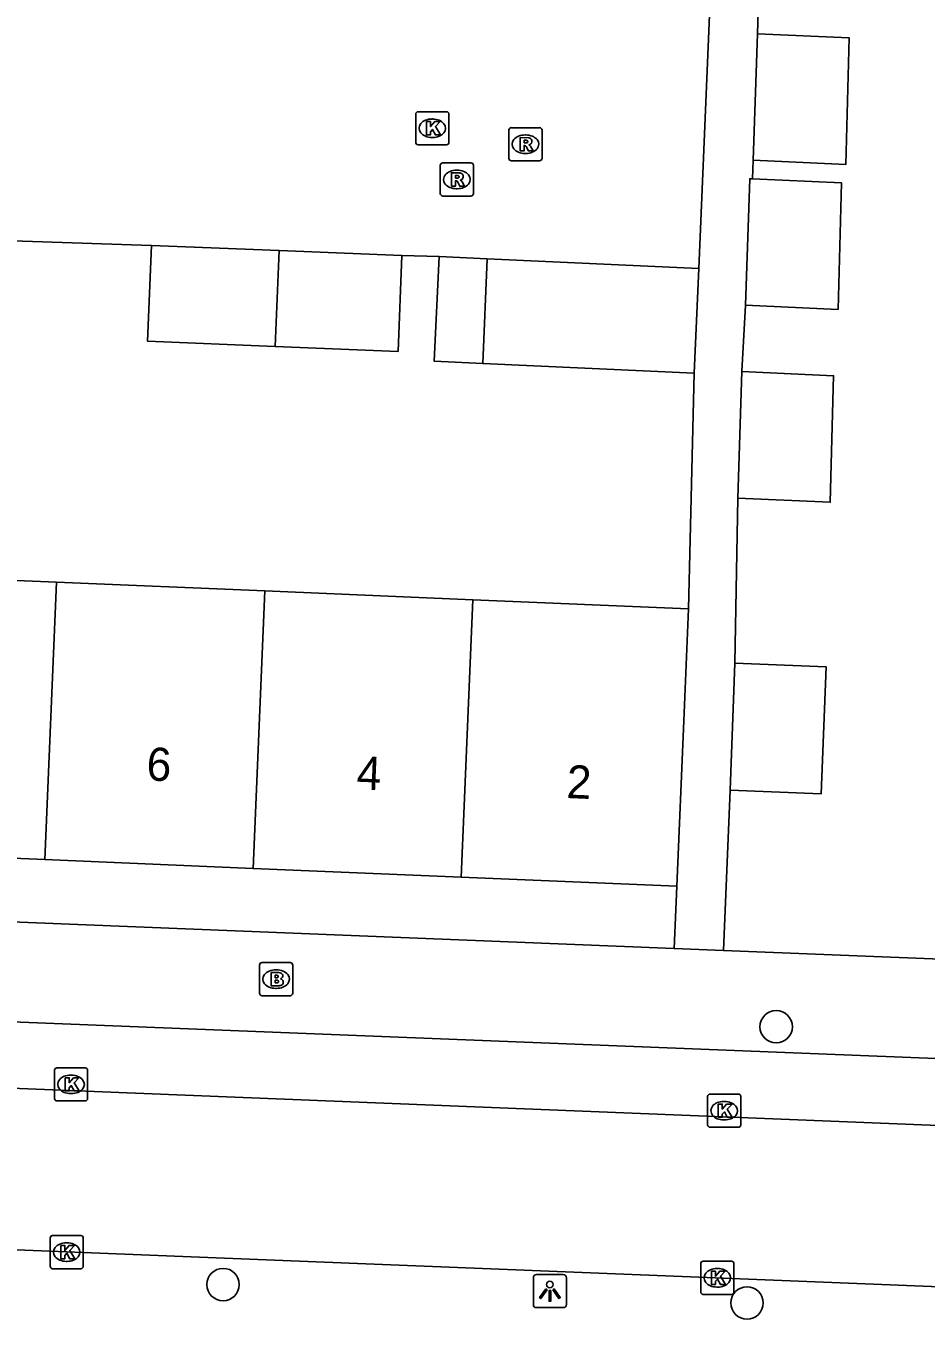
# Model space of a CAD drawing. Extents: x 160732 to 162105, y 387428 to 388479.
# Drawn here: x 161381.67 to 161408.84, y 387680.7 to 387719.75 of the extents above; entities that cross this region are included whole.
import ezdxf

# ---------------------------------------------------------------- set-up
doc = ezdxf.new("R2010")
doc.units = 0
for name, color, linetype in [('IMGEO_Boom', 7, 'Continuous'), ('IMGEO_Brandkraan', 7, 'Continuous'), ('IMGEO_Kolk', 7, 'Continuous'), ('IMGEO_Lichtpunt', 7, 'Continuous'), ('IMGEO_Pand', 7, 'Continuous'), ('IMGEO_Pand_nummerreeks', 7, 'Continuous'), ('IMGEO_Rijbaan_lokaal_open', 7, 'Continuous'), ('IMGEO_Rioolput', 7, 'Continuous'), ('IMGEO_Voetpad_open', 7, 'Continuous')]:
    doc.layers.add(name, color=color, linetype=linetype)

msp = doc.modelspace()

# ---------------------------------------------------------------- linework, layer by layer
at = {"layer": 'IMGEO_Boom'}
for centre in [(161404.317, 387689.532), (161387.62, 387681.748), (161403.437, 387681.193)]:
    msp.add_circle(centre, 0.489, dxfattribs=at)
at = {"layer": 'IMGEO_Brandkraan'}
for p, q in [((161388.721, 387690.543), (161388.721, 387691.395)), ((161388.796, 387691.469), (161389.648, 387691.469)), ((161389.722, 387691.395), (161389.722, 387690.543)), ((161389.209, 387691.249), (161389.234, 387691.249)), ((161389.232, 387690.689), (161389.207, 387690.689)), ((161389.648, 387690.469), (161388.796, 387690.469))]:
    msp.add_line(p, q, dxfattribs=at)
for points in [[(161388.721, 387690.543), (161388.721, 387691.395)], [(161388.796, 387691.469), (161389.648, 387691.469)], [(161389.722, 387691.395), (161389.722, 387690.543)], [(161389.069, 387691.169), (161389.069, 387690.769), (161389.282, 387690.769)], [(161389.3, 387691.169), (161389.069, 387691.169)], [(161389.248, 387691.088), (161389.194, 387691.088), (161389.194, 387691.012)], [(161389.194, 387691.012), (161389.247, 387691.012)], [(161389.256, 387690.936), (161389.194, 387690.936), (161389.194, 387690.855)], [(161389.194, 387690.855), (161389.256, 387690.855)], [(161389.648, 387690.469), (161388.796, 387690.469)]]:
    msp.add_lwpolyline(points, dxfattribs=at)
for centre, radius, start, end in [((161388.798, 387691.393), 0.0765, 91.552, 178.448), ((161388.798, 387691.393), 0.0765, 91.552, 178.448), ((161389.646, 387691.393), 0.0765, 1.552, 88.448), ((161389.646, 387691.393), 0.0765, 1.552, 88.448), ((161389.249, 387691.05), 0.0379, 267.8285, 90.9355), ((161389.304, 387691.024), 0.145, 59.4692, 91.5367), ((161389.329, 387691.071), 0.0922, 285.5137, 58.1501), ((161389.334, 387690.879), 0.105, 301.3115, 78.989), ((161389.257, 387690.895), 0.0404, 269.8759, 90.5077), ((161389.288, 387691.02), 0.251, 268.6676, 293.5347), ((161388.798, 387690.545), 0.0765, 181.552, 268.448), ((161388.798, 387690.545), 0.0765, 181.552, 268.448), ((161389.646, 387690.545), 0.0765, 271.552, 358.448), ((161389.646, 387690.545), 0.0765, 271.552, 358.448)]:
    msp.add_arc(centre, radius, start, end, dxfattribs=at)
for centre, major_axis, ratio, start_param, end_param in [((161389.208, 387690.969), (-0.387, 0.002), 0.722429, 4.712389, 7.853982), ((161389.233, 387690.969), (-0.39, 0.002), 0.717154, 1.570796, 4.712389)]:
    msp.add_ellipse(centre, major_axis=major_axis, ratio=ratio, start_param=start_param, end_param=end_param, dxfattribs=at)
at = {"layer": 'IMGEO_Kolk'}
for p, q in [((161393.512, 387717.159), (161394.364, 387717.159)), ((161393.437, 387716.233), (161393.437, 387717.085)), ((161393.925, 387716.939), (161393.95, 387716.939)), ((161394.438, 387717.085), (161394.438, 387716.233)), ((161393.948, 387716.379), (161393.923, 387716.379)), ((161394.364, 387716.159), (161393.512, 387716.159)), ((161382.531, 387687.366), (161382.531, 387688.218)), ((161382.606, 387688.292), (161383.458, 387688.292)), ((161383.532, 387688.218), (161383.532, 387687.366)), ((161383.019, 387688.072), (161383.044, 387688.072)), ((161383.042, 387687.512), (161383.017, 387687.512)), ((161402.322, 387687.497), (161403.174, 387687.497)), ((161383.458, 387687.292), (161382.606, 387687.292)), ((161402.247, 387686.571), (161402.247, 387687.423)), ((161402.735, 387687.277), (161402.76, 387687.277)), ((161403.248, 387687.423), (161403.248, 387686.571)), ((161402.758, 387686.717), (161402.733, 387686.717)), ((161403.174, 387686.497), (161402.322, 387686.497)), ((161382.399, 387682.301), (161382.399, 387683.153)), ((161382.474, 387683.227), (161383.326, 387683.227)), ((161383.4, 387683.153), (161383.4, 387682.301)), ((161382.887, 387683.007), (161382.912, 387683.007)), ((161382.91, 387682.447), (161382.885, 387682.447)), ((161402.04, 387681.525), (161402.04, 387682.377)), ((161402.115, 387682.451), (161402.967, 387682.451)), ((161403.041, 387682.377), (161403.041, 387681.525)), ((161383.326, 387682.227), (161382.474, 387682.227)), ((161402.528, 387682.231), (161402.553, 387682.231)), ((161402.551, 387681.671), (161402.526, 387681.671)), ((161402.967, 387681.451), (161402.115, 387681.451))]:
    msp.add_line(p, q, dxfattribs=at)
for points in [[(161393.512, 387717.159), (161394.364, 387717.159)], [(161393.437, 387716.233), (161393.437, 387717.085)], [(161393.758, 387716.859), (161393.881, 387716.859), (161393.881, 387716.708), (161394.011, 387716.859), (161394.175, 387716.859), (161394.029, 387716.708), (161394.182, 387716.459), (161394.03, 387716.459), (161393.945, 387716.623), (161393.881, 387716.556), (161393.881, 387716.459), (161393.758, 387716.459), (161393.758, 387716.859)], [(161394.438, 387717.085), (161394.438, 387716.233)], [(161394.364, 387716.159), (161393.512, 387716.159)], [(161382.531, 387687.366), (161382.531, 387688.218)], [(161382.606, 387688.292), (161383.458, 387688.292)], [(161383.532, 387688.218), (161383.532, 387687.366)], [(161382.852, 387687.992), (161382.975, 387687.992), (161382.975, 387687.841), (161383.105, 387687.992), (161383.269, 387687.992), (161383.123, 387687.841), (161383.276, 387687.592), (161383.124, 387687.592), (161383.039, 387687.756), (161382.975, 387687.689), (161382.975, 387687.592), (161382.852, 387687.592), (161382.852, 387687.992)], [(161402.322, 387687.497), (161403.174, 387687.497)], [(161383.458, 387687.292), (161382.606, 387687.292)], [(161402.247, 387686.571), (161402.247, 387687.423)], [(161402.568, 387687.197), (161402.691, 387687.197), (161402.691, 387687.046), (161402.821, 387687.197), (161402.985, 387687.197), (161402.839, 387687.046), (161402.992, 387686.797), (161402.84, 387686.797), (161402.755, 387686.961), (161402.691, 387686.894), (161402.691, 387686.797), (161402.568, 387686.797), (161402.568, 387687.197)], [(161403.248, 387687.423), (161403.248, 387686.571)], [(161403.174, 387686.497), (161402.322, 387686.497)], [(161382.399, 387682.301), (161382.399, 387683.153)], [(161382.474, 387683.227), (161383.326, 387683.227)], [(161383.4, 387683.153), (161383.4, 387682.301)], [(161382.72, 387682.927), (161382.843, 387682.927), (161382.843, 387682.776), (161382.973, 387682.927), (161383.137, 387682.927), (161382.991, 387682.776), (161383.144, 387682.527), (161382.992, 387682.527), (161382.907, 387682.691), (161382.843, 387682.624), (161382.843, 387682.527), (161382.72, 387682.527), (161382.72, 387682.927)], [(161402.04, 387681.525), (161402.04, 387682.377)], [(161402.115, 387682.451), (161402.967, 387682.451)], [(161403.041, 387682.377), (161403.041, 387681.525)], [(161383.326, 387682.227), (161382.474, 387682.227)], [(161402.361, 387682.151), (161402.484, 387682.151), (161402.484, 387682), (161402.614, 387682.151), (161402.778, 387682.151), (161402.632, 387682), (161402.785, 387681.751), (161402.633, 387681.751), (161402.548, 387681.915), (161402.484, 387681.848), (161402.484, 387681.751), (161402.361, 387681.751), (161402.361, 387682.151)], [(161402.967, 387681.451), (161402.115, 387681.451)]]:
    msp.add_lwpolyline(points, dxfattribs=at)
for centre, start, end in [((161393.514, 387717.083), 91.552, 178.448), ((161393.514, 387717.083), 91.552, 178.448), ((161394.362, 387717.083), 1.552, 88.448), ((161394.362, 387717.083), 1.552, 88.448), ((161393.514, 387716.235), 181.552, 268.448), ((161393.514, 387716.235), 181.552, 268.448), ((161394.362, 387716.235), 271.552, 358.448), ((161394.362, 387716.235), 271.552, 358.448), ((161382.608, 387688.216), 91.552, 178.448), ((161382.608, 387688.216), 91.552, 178.448), ((161383.456, 387688.216), 1.552, 88.448), ((161383.456, 387688.216), 1.552, 88.448), ((161402.324, 387687.421), 91.552, 178.448), ((161402.324, 387687.421), 91.552, 178.448), ((161403.172, 387687.421), 1.552, 88.448), ((161403.172, 387687.421), 1.552, 88.448), ((161382.608, 387687.368), 181.552, 268.448), ((161382.608, 387687.368), 181.552, 268.448), ((161383.456, 387687.368), 271.552, 358.448), ((161383.456, 387687.368), 271.552, 358.448), ((161402.324, 387686.573), 181.552, 268.448), ((161402.324, 387686.573), 181.552, 268.448), ((161403.172, 387686.573), 271.552, 358.448), ((161403.172, 387686.573), 271.552, 358.448), ((161382.476, 387683.151), 91.552, 178.448), ((161382.476, 387683.151), 91.552, 178.448), ((161383.324, 387683.151), 1.552, 88.448), ((161383.324, 387683.151), 1.552, 88.448), ((161402.117, 387682.375), 91.552, 178.448), ((161402.117, 387682.375), 91.552, 178.448), ((161402.965, 387682.375), 1.552, 88.448), ((161402.965, 387682.375), 1.552, 88.448), ((161382.476, 387682.303), 181.552, 268.448), ((161382.476, 387682.303), 181.552, 268.448), ((161383.324, 387682.303), 271.552, 358.448), ((161383.324, 387682.303), 271.552, 358.448), ((161402.117, 387681.527), 181.552, 268.448), ((161402.117, 387681.527), 181.552, 268.448), ((161402.965, 387681.527), 271.552, 358.448), ((161402.965, 387681.527), 271.552, 358.448)]:
    msp.add_arc(centre, 0.0765, start, end, dxfattribs=at)
for centre, major_axis, ratio, start_param, end_param in [((161393.924, 387716.659), (-0.387, 0.002), 0.722429, 4.712389, 7.853982), ((161393.949, 387716.659), (-0.39, 0.002), 0.717154, 1.570796, 4.712389), ((161383.018, 387687.792), (-0.387, 0.002), 0.722429, 4.712389, 7.853982), ((161383.043, 387687.792), (-0.39, 0.002), 0.717154, 1.570796, 4.712389), ((161402.734, 387686.997), (-0.387, 0.002), 0.722429, 4.712389, 7.853982), ((161402.759, 387686.997), (-0.39, 0.002), 0.717154, 1.570796, 4.712389), ((161382.886, 387682.727), (-0.387, 0.002), 0.722429, 4.712389, 7.853982), ((161382.911, 387682.727), (-0.39, 0.002), 0.717154, 1.570796, 4.712389), ((161402.527, 387681.951), (-0.387, 0.002), 0.722429, 4.712389, 7.853982), ((161402.552, 387681.951), (-0.39, 0.002), 0.717154, 1.570796, 4.712389)]:
    msp.add_ellipse(centre, major_axis=major_axis, ratio=ratio, start_param=start_param, end_param=end_param, dxfattribs=at)
at = {"layer": 'IMGEO_Lichtpunt'}
for p, q in [((161397.889, 387682.047), (161397.081, 387682.047)), ((161397.889, 387682.047), (161397.081, 387682.047)), ((161396.987, 387681.952), (161396.987, 387681.145)), ((161396.987, 387681.952), (161396.987, 387681.145)), ((161397.983, 387681.145), (161397.983, 387681.952)), ((161397.983, 387681.145), (161397.983, 387681.952)), ((161397.081, 387681.051), (161397.889, 387681.051)), ((161397.081, 387681.051), (161397.889, 387681.051))]:
    msp.add_line(p, q, dxfattribs=at)
for points in [[(161397.361, 387681.616), (161397.4, 387681.588), (161397.212, 387681.326), (161397.174, 387681.353), (161397.361, 387681.616)], [(161397.573, 387681.588), (161397.611, 387681.615), (161397.798, 387681.353), (161397.759, 387681.325), (161397.573, 387681.588)], [(161397.463, 387681.568), (161397.51, 387681.568), (161397.51, 387681.246), (161397.463, 387681.246), (161397.463, 387681.568)]]:
    msp.add_lwpolyline(points, dxfattribs=at)
msp.add_circle((161397.486, 387681.75), 0.0994, dxfattribs=at)
for centre, start, end in [((161397.081, 387681.952), 90, 180), ((161397.081, 387681.952), 90, 180), ((161397.889, 387681.952), 0, 90), ((161397.889, 387681.952), 0, 90), ((161397.081, 387681.145), 180, 270), ((161397.081, 387681.145), 180, 270), ((161397.889, 387681.145), 270, 0), ((161397.889, 387681.145), 270, 360)]:
    msp.add_arc(centre, 0.0946, start, end, dxfattribs=at)
at = {"layer": 'IMGEO_Pand'}
for points in [[(161403.753, 387719.513), (161406.522, 387719.389), (161406.42, 387715.568), (161403.626, 387715.692)], [(161403.626, 387715.692), (161403.753, 387719.513)], [(161403.391, 387711.315), (161403.518, 387715.136), (161403.601, 387715.132)], [(161403.601, 387715.132), (161406.287, 387715.012), (161406.185, 387711.191), (161403.391, 387711.315)], [(161389.191, 387710.074), (161385.341, 387710.23), (161385.459, 387713.123)], [(161385.459, 387713.123), (161389.313, 387712.966)], [(161389.313, 387712.966), (161389.191, 387710.074)], [(161393.018, 387712.816), (161392.901, 387709.923), (161389.191, 387710.074)], [(161389.313, 387712.966), (161393.018, 387712.816)], [(161395.463, 387709.557), (161393.994, 387709.625), (161394.141, 387712.786)], [(161394.141, 387712.786), (161395.596, 387712.719)], [(161395.463, 387709.557), (161395.596, 387712.719)], [(161395.596, 387712.719), (161401.987, 387712.423)], [(161401.987, 387712.423), (161401.841, 387709.262)], [(161401.841, 387709.262), (161395.463, 387709.557)], [(161403.283, 387709.312), (161406.052, 387709.188), (161405.95, 387705.367), (161403.156, 387705.491)], [(161403.156, 387705.491), (161403.283, 387709.312)], [(161376.311, 387703.218), (161382.596, 387702.953)], [(161382.242, 387694.579), (161382.596, 387702.953)], [(161382.596, 387702.953), (161388.879, 387702.689)], [(161388.879, 387702.689), (161388.525, 387694.314)], [(161388.879, 387702.689), (161395.162, 387702.424)], [(161394.809, 387694.049), (161395.162, 387702.424)], [(161395.162, 387702.424), (161401.669, 387702.15)], [(161401.669, 387702.15), (161401.527, 387698.771), (161401.316, 387693.775)], [(161403.066, 387700.506), (161405.822, 387700.403), (161405.679, 387696.567), (161402.923, 387696.67)], [(161402.923, 387696.67), (161403.066, 387700.506)], [(161382.242, 387694.579), (161375.958, 387694.843)], [(161388.525, 387694.314), (161382.242, 387694.579)], [(161394.809, 387694.049), (161388.525, 387694.314)], [(161401.316, 387693.775), (161394.809, 387694.049)]]:
    msp.add_lwpolyline(points, dxfattribs=at)
at = {"layer": 'IMGEO_Rijbaan_lokaal_open'}
for points in [[(161402.301, 387720.074), (161401.987, 387712.423)], [(161385.459, 387713.123), (161380.353, 387713.288)], [(161394.141, 387712.786), (161393.018, 387712.816)], [(161410.714, 387686.491), (161362.48, 387688.435)], [(161410.519, 387681.624), (161350.489, 387684.034)]]:
    msp.add_lwpolyline(points, dxfattribs=at)
at = {"layer": 'IMGEO_Rioolput'}
for p, q in [((161396.248, 387715.751), (161396.248, 387716.603)), ((161396.323, 387716.677), (161397.175, 387716.677)), ((161396.736, 387716.457), (161396.761, 387716.457)), ((161397.249, 387716.603), (161397.249, 387715.751)), ((161394.176, 387714.688), (161394.176, 387715.54)), ((161394.251, 387715.614), (161395.103, 387715.614)), ((161395.177, 387715.54), (161395.177, 387714.688)), ((161397.175, 387715.677), (161396.323, 387715.677)), ((161396.759, 387715.897), (161396.734, 387715.897)), ((161394.664, 387715.394), (161394.689, 387715.394)), ((161394.687, 387714.834), (161394.662, 387714.834)), ((161395.103, 387714.614), (161394.251, 387714.614))]:
    msp.add_line(p, q, dxfattribs=at)
for points in [[(161396.248, 387715.751), (161396.248, 387716.603)], [(161396.323, 387716.677), (161397.175, 387716.677)], [(161396.837, 387716.375), (161396.585, 387716.377), (161396.585, 387715.977)], [(161397.249, 387716.603), (161397.249, 387715.751)], [(161396.585, 387715.977), (161396.709, 387715.977), (161396.709, 387716.139), (161396.72, 387716.139)], [(161396.763, 387716.296), (161396.709, 387716.296), (161396.709, 387716.215)], [(161396.709, 387716.215), (161396.761, 387716.215)], [(161396.767, 387716.11), (161396.838, 387715.977), (161396.978, 387715.977), (161396.913, 387716.103)], [(161394.176, 387714.688), (161394.176, 387715.54)], [(161394.251, 387715.614), (161395.103, 387715.614)], [(161395.177, 387715.54), (161395.177, 387714.688)], [(161397.175, 387715.677), (161396.323, 387715.677)], [(161394.765, 387715.312), (161394.513, 387715.314), (161394.513, 387714.914)], [(161394.691, 387715.233), (161394.637, 387715.233), (161394.637, 387715.152)], [(161394.637, 387715.152), (161394.689, 387715.152)], [(161394.513, 387714.914), (161394.637, 387714.914), (161394.637, 387715.076), (161394.648, 387715.076)], [(161394.695, 387715.047), (161394.766, 387714.914), (161394.906, 387714.914), (161394.841, 387715.04)], [(161395.103, 387714.614), (161394.251, 387714.614)]]:
    msp.add_lwpolyline(points, dxfattribs=at)
for centre, radius, start, end in [((161396.325, 387716.601), 0.0765, 91.552, 178.448), ((161396.325, 387716.601), 0.0765, 91.552, 178.448), ((161396.836, 387716.265), 0.109, 350.3612, 89.416), ((161397.173, 387716.601), 0.0765, 1.552, 88.448), ((161397.173, 387716.601), 0.0765, 1.552, 88.448), ((161396.719, 387716.086), 0.0533, 26.0293, 88.6989), ((161396.745, 387716.404), 0.19, 274.7715, 282.9687), ((161396.769, 387716.2), 0.0964, 77.0061, 93.1865), ((161396.783, 387716.257), 0.0378, 276.6634, 79.6772), ((161396.834, 387716.265), 0.112, 277.5842, 350.9817), ((161396.818, 387716.05), 0.108, 29.5134, 73.7905), ((161394.253, 387715.538), 0.0765, 91.552, 178.448), ((161394.253, 387715.538), 0.0765, 91.552, 178.448), ((161395.101, 387715.538), 0.0765, 1.552, 88.448), ((161395.101, 387715.538), 0.0765, 1.552, 88.448), ((161396.325, 387715.753), 0.0765, 181.552, 268.448), ((161396.325, 387715.753), 0.0765, 181.552, 268.448), ((161397.173, 387715.753), 0.0765, 271.552, 358.448), ((161397.173, 387715.753), 0.0765, 271.552, 358.448), ((161394.673, 387715.341), 0.19, 274.7715, 282.9687), ((161394.697, 387715.137), 0.0964, 77.0061, 93.1865), ((161394.711, 387715.194), 0.0378, 276.6634, 79.6772), ((161394.764, 387715.202), 0.109, 350.3612, 89.416), ((161394.762, 387715.202), 0.112, 277.5842, 350.9817), ((161394.647, 387715.023), 0.0533, 26.0293, 88.6989), ((161394.746, 387714.987), 0.108, 29.5134, 73.7905), ((161394.253, 387714.69), 0.0765, 181.552, 268.448), ((161394.253, 387714.69), 0.0765, 181.552, 268.448), ((161395.101, 387714.69), 0.0765, 271.552, 358.448), ((161395.101, 387714.69), 0.0765, 271.552, 358.448)]:
    msp.add_arc(centre, radius, start, end, dxfattribs=at)
for centre, major_axis, ratio, start_param, end_param in [((161396.735, 387716.177), (-0.387, 0.002), 0.722429, 4.712389, 7.853982), ((161396.76, 387716.177), (-0.39, 0.002), 0.717154, 1.570796, 4.712389), ((161394.663, 387715.114), (-0.387, 0.002), 0.722429, 4.712389, 7.853982), ((161394.688, 387715.114), (-0.39, 0.002), 0.717154, 1.570796, 4.712389)]:
    msp.add_ellipse(centre, major_axis=major_axis, ratio=ratio, start_param=start_param, end_param=end_param, dxfattribs=at)
at = {"layer": 'IMGEO_Voetpad_open'}
for points in [[(161403.753, 387719.513), (161403.898, 387724.191)], [(161403.601, 387715.132), (161403.626, 387715.692)], [(161403.283, 387709.312), (161403.391, 387711.315)], [(161401.841, 387709.262), (161401.669, 387702.15)], [(161403.066, 387700.506), (161403.156, 387705.491)], [(161402.729, 387691.836), (161402.923, 387696.67)], [(161401.316, 387693.775), (161401.241, 387691.896)], [(161401.241, 387691.896), (161360.471, 387693.53)], [(161401.241, 387691.896), (161402.729, 387691.836)], [(161424.249, 387690.975), (161423.165, 387691.018), (161402.729, 387691.836)], [(161365.78, 387690.296), (161422.326, 387688.049)]]:
    msp.add_lwpolyline(points, dxfattribs=at)

# ---------------------------------------------------------------- texts
at = {"layer": 'IMGEO_Pand_nummerreeks'}
for s, p in [('6', (161385.295, 387696.972)), ('4', (161391.636, 387696.705)), ('2', (161397.975, 387696.438))]:
    msp.add_text(s, height=1, rotation=357.5873, dxfattribs=at).set_placement(p)

doc.saveas('drawing.dxf')
